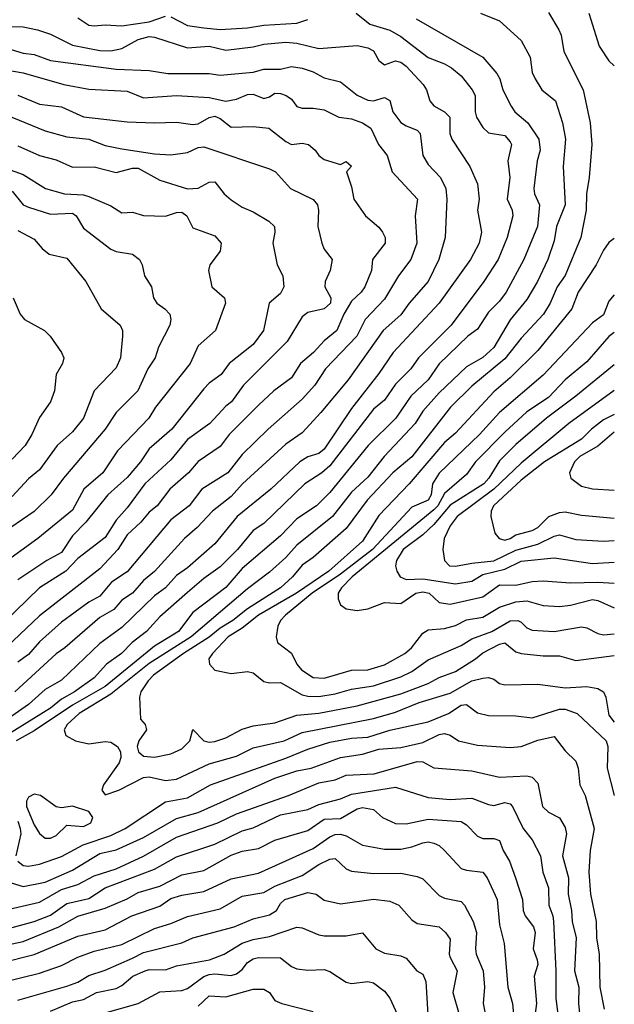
# Model space of a CAD drawing. Header units: metres. Extents: x -46681 to -43747, y -240911 to -237677.
# Tile 909 of 1056: x -43801 to -43747, y -239114 to -239024. Entities that reach past the tile are written whole.
import ezdxf

# ---------------------------------------------------------------- set-up
doc = ezdxf.new("R2010")
doc.units = ezdxf.units.M
doc.layers.add('CONTOUR_INDEX', color=1, linetype='Continuous')
doc.layers.add('CONTOUR_INTER', color=3, linetype='Continuous')

msp = doc.modelspace()

# ---------------------------------------------------------------- linework, layer by layer
at = {"layer": 'CONTOUR_INDEX'}
for points, elevation in [([(-43748.916, -239023.52), (-43747.969, -239026.52), (-43747.095, -239027.858), (-43746.595, -239028.328)], 85), ([(-43802.095, -239024.718), (-43800.595, -239024.759), (-43799.286, -239025.02), (-43798.095, -239025.417), (-43796.095, -239026.422), (-43793.595, -239026.931), (-43792.595, -239026.954), (-43791.595, -239026.742), (-43790.095, -239025.926), (-43789.095, -239025.635), (-43788.595, -239025.697), (-43785.595, -239026.667), (-43783.595, -239026.534), (-43782.095, -239026.887), (-43779.595, -239026.593), (-43778.595, -239026.338), (-43776.595, -239026.174), (-43775.595, -239026.263), (-43773.595, -239026.752), (-43770.095, -239026.472), (-43769.095, -239026.68), (-43768.595, -239026.956), (-43768.095, -239027.829), (-43767.595, -239028.218), (-43766.595, -239027.874), (-43766.095, -239027.979), (-43765.595, -239028.359), (-43764.048, -239030.02), (-43763.738, -239030.52), (-43763.447, -239031.52), (-43763.095, -239031.981), (-43762.095, -239032.523), (-43761.605, -239033.02), (-43761.62, -239034.52), (-43761.432, -239035.02), (-43759.786, -239037.52), (-43759.095, -239039.113), (-43758.942, -239040.52), (-43759.098, -239041.52), (-43758.727, -239043.52), (-43758.933, -239044.52), (-43759.716, -239046.02), (-43762.607, -239050.02), (-43766.803, -239054.52), (-43768.095, -239056.455), (-43770.595, -239059.644), (-43773.095, -239063.359), (-43773.595, -239063.746), (-43774.595, -239064.042), (-43775.314, -239064.52), (-43777.981, -239067.02), (-43781.04, -239069.52), (-43783.095, -239072.008), (-43785.595, -239074.19), (-43786.595, -239074.898), (-43787.595, -239076.02), (-43788.595, -239076.76), (-43791.595, -239079.658), (-43793.595, -239081.118), (-43797.095, -239084.473), (-43798.595, -239085.325), (-43800.095, -239086.688), (-43804.095, -239089.451)], 90), ([(-43801.095, -239035.632), (-43799.095, -239036.512), (-43797.595, -239036.904), (-43796.095, -239037.584), (-43794.095, -239037.541), (-43792.095, -239038.08), (-43790.595, -239037.676), (-43790.095, -239037.681), (-43788.095, -239038.757), (-43785.595, -239039.55), (-43784.595, -239039.509), (-43783.595, -239038.943), (-43783.095, -239038.933), (-43782.244, -239040.02), (-43781.595, -239040.565), (-43780.595, -239041.23), (-43779.595, -239041.661), (-43778.151, -239042.52), (-43777.629, -239043.02), (-43777.595, -239043.52), (-43777.801, -239044.52), (-43777.405, -239046.52), (-43776.88, -239047.52), (-43776.795, -239048.52), (-43777.095, -239049.143), (-43778.132, -239050.02), (-43778.647, -239052.52), (-43779.595, -239053.776), (-43781.789, -239055.52), (-43782.506, -239056.52), (-43783.595, -239057.314), (-43784.095, -239057.833), (-43787.024, -239061.52), (-43789.095, -239063.326), (-43789.866, -239064.52), (-43791.095, -239065.944), (-43792.87, -239067.52), (-43794.874, -239070.02), (-43796.095, -239071.262), (-43797.095, -239072.81), (-43798.438, -239073.52), (-43801.095, -239075.285)], 95), ([(-43746.595, -239044.091), (-43747.095, -239044.482), (-43747.595, -239045.172), (-43748.242, -239046.52), (-43749.9, -239049.02), (-43750.462, -239050.52), (-43753.595, -239054.332), (-43756.095, -239056.848), (-43757.595, -239058.102), (-43761.095, -239061.886), (-43762.095, -239062.736), (-43765.333, -239066.52), (-43768.095, -239069.421), (-43769.595, -239071.761), (-43772.673, -239074.52), (-43775.633, -239076.52), (-43779.089, -239078.52), (-43780.595, -239079.716), (-43781.872, -239080.52), (-43783.31, -239082.02), (-43783.634, -239082.52), (-43783.586, -239083.02), (-43783.095, -239083.563), (-43781.595, -239083.843), (-43780.095, -239083.665), (-43779.595, -239083.796), (-43778.595, -239084.588), (-43778.095, -239084.723), (-43777.095, -239084.671), (-43775.095, -239085.794), (-43774.595, -239085.941), (-43773.595, -239085.949), (-43772.095, -239085.71), (-43770.595, -239085.285), (-43768.595, -239084.989), (-43766.095, -239084.161), (-43765.095, -239083.684), (-43763.595, -239082.614), (-43760.595, -239081.304), (-43759.595, -239080.703), (-43757.787, -239080.02), (-43756.095, -239079.059), (-43755.421, -239079.02), (-43755.095, -239079.168), (-43754.595, -239079.685), (-43754.095, -239079.903), (-43752.095, -239080.023), (-43749.595, -239079.6), (-43749.095, -239079.694), (-43748.095, -239080.213), (-43747.595, -239080.32), (-43746.595, -239080.241)], 85), ([(-43746.595, -239060.176), (-43747.595, -239060.681), (-43748.685, -239061.52), (-43749.595, -239062.428), (-43752.985, -239064.52), (-43755.095, -239066.178), (-43757.625, -239068.52), (-43757.838, -239069.02), (-43757.865, -239069.52), (-43757.515, -239071.02), (-43757.127, -239071.52), (-43756.595, -239071.66), (-43756.095, -239071.516), (-43755.595, -239071.18), (-43754.095, -239070.776), (-43753.595, -239070.504), (-43752.578, -239069.52), (-43751.595, -239069.133), (-43751.095, -239069.097), (-43749.595, -239069.391), (-43746.595, -239069.649)], 80), ([(-43805.595, -239106.263), (-43799.095, -239104.76), (-43797.095, -239103.601), (-43795.595, -239103.133), (-43794.095, -239102.347), (-43792.095, -239101.695), (-43789.595, -239100.537), (-43786.595, -239098.823), (-43782.819, -239097.52), (-43781.095, -239096.681), (-43776.357, -239095.02), (-43773.595, -239093.847), (-43772.095, -239093.584), (-43771.095, -239093.157), (-43768.538, -239093.02), (-43764.595, -239091.896), (-43764.095, -239091.933), (-43763.095, -239092.488), (-43759.595, -239092.741), (-43757.095, -239093.329), (-43754.595, -239093.196), (-43754.095, -239093.346), (-43753.595, -239093.889), (-43753.152, -239096.02), (-43752.595, -239096.542), (-43751.595, -239097.061), (-43751.095, -239097.946), (-43750.958, -239098.52), (-43751.342, -239100.52), (-43750.778, -239102.52), (-43750.801, -239104.02), (-43750.5, -239105.52), (-43750.445, -239106.52), (-43750.069, -239108.02), (-43750.218, -239111.02), (-43749.824, -239112.52), (-43749.877, -239114.02), (-43749.701, -239115.52)], 90), ([(-43801.095, -239113.721), (-43796.595, -239112.444), (-43795.595, -239112.052), (-43794.595, -239111.464), (-43793.095, -239110.977), (-43790.595, -239109.886), (-43789.595, -239109.348), (-43786.095, -239108.458), (-43785.095, -239108.017), (-43781.318, -239107.02), (-43779.595, -239106.291), (-43778.095, -239105.909), (-43777.444, -239105.52), (-43777.095, -239104.875), (-43776.685, -239104.52), (-43774.595, -239103.877), (-43773.827, -239104.02), (-43773.095, -239104.577), (-43771.595, -239104.899), (-43768.595, -239104.494), (-43767.095, -239104.654), (-43766.277, -239105.02), (-43765.095, -239106.38), (-43764.595, -239106.697), (-43762.595, -239106.999), (-43762.022, -239107.52), (-43761.595, -239108.145), (-43761.68, -239109.52), (-43761.595, -239109.819), (-43760.937, -239111.02), (-43761.333, -239113.02), (-43760.769, -239115.02)], 95)]:
    msp.add_lwpolyline(points, dxfattribs=dict(at, elevation=elevation))
at = {"layer": 'CONTOUR_INTER'}
for points, elevation in [([(-43770.187, -239023.52), (-43768.931, -239024.52), (-43767.095, -239025.054), (-43766.095, -239025.649), (-43763.595, -239027.552), (-43762.095, -239028.141), (-43761.455, -239028.52), (-43760.595, -239029.229), (-43759.577, -239030.52), (-43759.315, -239031.02), (-43759.319, -239032.52), (-43759.189, -239033.02), (-43758.595, -239033.946), (-43758.095, -239034.442), (-43756.595, -239034.697), (-43756.095, -239035.284), (-43756.001, -239035.52), (-43756.312, -239037.02), (-43756.128, -239038.52), (-43756.384, -239040.52), (-43755.937, -239041.52), (-43755.857, -239042.02), (-43756.38, -239044.02), (-43757.192, -239046.02), (-43758.512, -239048.02), (-43761.501, -239052.02), (-43764.485, -239055.02), (-43765.192, -239056.02), (-43766.595, -239057.418), (-43767.595, -239058.882), (-43768.595, -239059.692), (-43772.595, -239064.882), (-43773.324, -239065.52), (-43774.852, -239066.52), (-43778.595, -239070.154), (-43779.595, -239070.79), (-43781.023, -239072.52), (-43782.595, -239074.108), (-43784.095, -239075.167), (-43785.595, -239076.465), (-43788.095, -239078.685), (-43789.328, -239080.02), (-43790.627, -239081.02), (-43791.601, -239082.02), (-43792.997, -239083.02), (-43794.095, -239084.248), (-43795.893, -239085.52), (-43797.095, -239086.21), (-43798.095, -239087.028), (-43805.095, -239091.361)], 89), ([(-43764.687, -239024.02), (-43758.595, -239027.542), (-43757.315, -239029.02), (-43757.048, -239029.52), (-43756.778, -239030.52), (-43756.015, -239032.02), (-43755.673, -239032.52), (-43754.483, -239033.52), (-43753.503, -239035.02), (-43753.369, -239036.02), (-43753.649, -239037.02), (-43753.948, -239039.52), (-43753.874, -239040.02), (-43753.442, -239041.02), (-43753.601, -239043.02), (-43754.852, -239046.02), (-43756.472, -239049.02), (-43757.095, -239049.845), (-43758.095, -239050.821), (-43759.095, -239052.376), (-43759.966, -239053.02), (-43762.595, -239055.563), (-43763.604, -239057.02), (-43765.191, -239058.52), (-43766.545, -239060.52), (-43769.084, -239063.02), (-43772.595, -239067.321), (-43773.798, -239068.52), (-43775.595, -239069.727), (-43777.095, -239071.277), (-43780.595, -239074.259), (-43782.095, -239075.988), (-43785.095, -239078.285), (-43786.394, -239080.02), (-43788.595, -239081.371), (-43793.095, -239085.036), (-43796.095, -239086.753), (-43799.595, -239089.102), (-43801.233, -239090.02)], 88), ([(-43758.822, -239023.52), (-43757.095, -239024.217), (-43755.095, -239025.999), (-43754.268, -239027.52), (-43754.095, -239028.924), (-43753.839, -239029.52), (-43753.203, -239030.52), (-43751.98, -239031.52), (-43751.312, -239033.52), (-43751.057, -239035.02), (-43751.281, -239037.52), (-43751.095, -239041.02), (-43751.861, -239043.02), (-43752.095, -239044.319), (-43752.676, -239046.02), (-43753.602, -239048.02), (-43754.595, -239049.663), (-43756.095, -239051.536), (-43757.595, -239054.076), (-43758.595, -239054.978), (-43760.095, -239055.827), (-43762.595, -239058.218), (-43764.095, -239059.876), (-43764.775, -239061.02), (-43767.612, -239064.02), (-43769.095, -239065.902), (-43770.595, -239067.299), (-43772.334, -239069.52), (-43775.595, -239072.115), (-43776.595, -239073.242), (-43778.095, -239074.599), (-43780.095, -239076.132), (-43785.243, -239080.52), (-43789.095, -239082.933), (-43792.595, -239085.737), (-43795.484, -239087.52), (-43796.582, -239088.52), (-43796.842, -239089.02), (-43796.697, -239089.52), (-43795.814, -239090.02), (-43794.595, -239090.273), (-43793.095, -239090.067), (-43792.595, -239090.145), (-43791.963, -239090.52), (-43791.698, -239091.02), (-43791.658, -239091.52), (-43791.83, -239092.02), (-43793.244, -239094.02), (-43793.423, -239094.52), (-43793.095, -239094.947), (-43791.851, -239094.52), (-43789.595, -239093.352), (-43789.095, -239093.302), (-43787.595, -239093.65), (-43786.595, -239093.523), (-43783.595, -239092.128), (-43781.095, -239091.399), (-43779.595, -239090.642), (-43776.741, -239090.02), (-43775.095, -239089.235), (-43768.595, -239087.96), (-43766.595, -239087.401), (-43764.417, -239086.52), (-43761.595, -239085.669), (-43759.595, -239084.541), (-43758.595, -239084.281), (-43758.095, -239084.236), (-43757.595, -239084.373), (-43757.095, -239084.762), (-43756.595, -239084.908), (-43753.595, -239084.823), (-43751.095, -239085.173), (-43749.095, -239085.057), (-43748.095, -239085.244), (-43747.595, -239085.524), (-43747.365, -239086.02), (-43747.095, -239087.658), (-43746.595, -239088.295)], 87), ([(-43795.595, -239023.936), (-43794.595, -239024.599), (-43794.095, -239024.672), (-43793.095, -239024.584), (-43791.595, -239024.667), (-43789.095, -239024.298), (-43787.595, -239023.785)], 89), ([(-43752.595, -239023.443), (-43751.661, -239025.02), (-43751.441, -239025.52), (-43751.205, -239027.02), (-43749.424, -239030.52), (-43748.787, -239033.52), (-43748.656, -239035.52), (-43748.893, -239038.52), (-43749.146, -239040.02), (-43749.154, -239041.52), (-43749.667, -239044.02), (-43751.095, -239047.475), (-43751.801, -239048.52), (-43752.447, -239050.02), (-43753.077, -239051.02), (-43755.095, -239053.206), (-43756.595, -239055.101), (-43759.595, -239057.598), (-43761.564, -239059.52), (-43765.095, -239064.064), (-43766.823, -239065.52), (-43769.164, -239068.02), (-43771.095, -239070.599), (-43774.095, -239073.265), (-43775.095, -239073.954), (-43775.994, -239075.02), (-43777.089, -239076.02), (-43780.095, -239077.95), (-43781.446, -239079.02), (-43782.595, -239079.704), (-43783.595, -239080.545), (-43785.935, -239082.02), (-43788.685, -239084.02), (-43789.179, -239084.52), (-43789.837, -239085.52), (-43789.971, -239086.02), (-43789.87, -239088.02), (-43789.442, -239088.52), (-43789.318, -239089.02), (-43790.033, -239090.02), (-43790.17, -239090.52), (-43790.066, -239091.02), (-43789.595, -239091.41), (-43788.595, -239091.498), (-43787.095, -239091.195), (-43786.095, -239090.756), (-43785.355, -239090.02), (-43785.095, -239088.986), (-43784.095, -239090), (-43783.595, -239090.136), (-43783.095, -239090.082), (-43782.095, -239089.744), (-43780.595, -239088.945), (-43779.595, -239088.635), (-43777.595, -239088.355), (-43775.595, -239087.67), (-43773.595, -239087.472), (-43770.095, -239086.813), (-43766.095, -239085.726), (-43763.595, -239084.787), (-43762.595, -239084.232), (-43761.095, -239083.666), (-43759.263, -239082.52), (-43758.595, -239081.968), (-43757.095, -239081.167), (-43756.595, -239081.055), (-43755.595, -239081.877), (-43755.095, -239082.03), (-43753.095, -239082.243), (-43751.595, -239082.241), (-43750.095, -239082.668), (-43746.595, -239082.227)], 86), ([(-43787.095, -239023.852), (-43785.595, -239024.622), (-43784.095, -239024.854), (-43782.595, -239024.988), (-43780.095, -239024.85), (-43778.595, -239024.621), (-43775.595, -239024.428), (-43774.595, -239024.085)], 89), ([(-43805.095, -239025.792), (-43800.595, -239027.151), (-43799.595, -239027.284), (-43798.095, -239027.829), (-43792.095, -239028.637), (-43789.095, -239028.739), (-43787.365, -239029.02), (-43783.595, -239029.035), (-43782.595, -239029.167), (-43779.595, -239028.894), (-43778.595, -239028.628), (-43777.095, -239028.62), (-43776.095, -239028.398), (-43775.095, -239028.544), (-43774.095, -239028.867), (-43773.095, -239029.409), (-43771.595, -239029.785), (-43770.095, -239031.014), (-43769.095, -239031.454), (-43768.595, -239031.521), (-43767.595, -239031.228), (-43767.095, -239031.483), (-43766.826, -239032.52), (-43766.095, -239033.487), (-43765.595, -239033.819), (-43764.595, -239034.194), (-43764.324, -239034.52), (-43764.095, -239036.533), (-43763.595, -239037.334), (-43762.476, -239038.52), (-43761.981, -239039.52), (-43761.89, -239040.52), (-43762.033, -239044.02), (-43762.62, -239046.02), (-43763.586, -239048.02), (-43765.335, -239050.02), (-43766.095, -239051.079), (-43767.697, -239052.52), (-43770.907, -239057.02), (-43773.396, -239060.02), (-43775.095, -239061.862), (-43776.595, -239062.914), (-43780.56, -239066.52), (-43781.595, -239067.691), (-43783.295, -239069.02), (-43784.688, -239070.52), (-43785.846, -239071.52), (-43788.595, -239074.542), (-43789.595, -239075.367), (-43790.595, -239076.505), (-43791.595, -239077.168), (-43792.319, -239078.02), (-43793.595, -239078.744), (-43796.79, -239081.52), (-43797.595, -239082.058), (-43801.341, -239085.52)], 91), ([(-43803.095, -239028.541), (-43800.595, -239028.974), (-43796.893, -239030.02), (-43794.595, -239030.443), (-43791.095, -239030.65), (-43789.595, -239031.26), (-43786.595, -239031.022), (-43783.595, -239031.221), (-43782.095, -239031.558), (-43781.095, -239031.376), (-43780.095, -239030.931), (-43779.595, -239030.903), (-43778.595, -239031.31), (-43778.095, -239031.162), (-43777.595, -239030.815), (-43777.095, -239030.851), (-43776.562, -239031.02), (-43776.095, -239031.356), (-43775.595, -239032.038), (-43775.095, -239032.195), (-43774.095, -239032.177), (-43773.095, -239032.349), (-43771.761, -239033.02), (-43770.595, -239033.179), (-43769.595, -239033.526), (-43768.821, -239034.02), (-43768.123, -239035.52), (-43767.352, -239036.52), (-43766.893, -239038.02), (-43764.57, -239040.52), (-43764.773, -239042.02), (-43764.643, -239044.52), (-43765.185, -239046.02), (-43766.318, -239047.52), (-43767.595, -239049.64), (-43769.342, -239051.52), (-43770.129, -239053.02), (-43772.966, -239056.02), (-43773.937, -239057.52), (-43775.095, -239058.774), (-43778.205, -239061.52), (-43780.595, -239063.835), (-43781.89, -239065.52), (-43784.269, -239067.02), (-43785.435, -239068.52), (-43787.095, -239069.804), (-43791.095, -239074.556), (-43792.522, -239075.52), (-43793.595, -239076.781), (-43794.595, -239077.349), (-43797.095, -239079.18), (-43799.095, -239080.955), (-43800.095, -239082.136), (-43801.095, -239082.813)], 92), ([(-43801.095, -239030.999), (-43799.095, -239031.82), (-43797.095, -239032.071), (-43795.095, -239032.989), (-43791.095, -239033.426), (-43788.595, -239033.524), (-43786.595, -239033.458), (-43785.095, -239033.687), (-43784.595, -239033.637), (-43783.595, -239033.032), (-43783.095, -239032.928), (-43782.595, -239033.147), (-43781.595, -239033.929), (-43779.595, -239033.862), (-43778.149, -239034.02), (-43776.595, -239035.248), (-43776.095, -239035.498), (-43775.095, -239035.405), (-43774.526, -239035.52), (-43773.912, -239036.02), (-43773.595, -239036.527), (-43773.095, -239036.88), (-43771.595, -239037.351), (-43771.095, -239037.068), (-43770.595, -239037.491), (-43771.071, -239038.02), (-43770.595, -239039.393), (-43770.378, -239040.52), (-43769.325, -239042.02), (-43768.095, -239043.08), (-43767.775, -239043.52), (-43767.513, -239044.02), (-43767.534, -239044.52), (-43768.689, -239046.02), (-43768.773, -239047.02), (-43769.396, -239048.52), (-43769.718, -239049.02), (-43770.595, -239049.824), (-43771.292, -239051.02), (-43771.942, -239052.52), (-43773.095, -239053.444), (-43774.08, -239054.52), (-43775.249, -239055.52), (-43776.095, -239056.836), (-43777.687, -239058.02), (-43779.095, -239059.328), (-43781.776, -239062.02), (-43782.595, -239063.116), (-43784.595, -239064.477), (-43785.484, -239065.52), (-43787.194, -239067.02), (-43788.349, -239068.52), (-43789.095, -239069.105), (-43789.852, -239070.02), (-43791.095, -239071.19), (-43791.956, -239072.52), (-43793.595, -239074.301), (-43799.095, -239078.586), (-43802.095, -239081.423)], 93), ([(-43802.854, -239032.52), (-43798.595, -239034.276), (-43796.595, -239034.815), (-43794.595, -239035.024), (-43793.095, -239035.59), (-43791.595, -239035.913), (-43788.595, -239036.354), (-43787.095, -239036.447), (-43785.595, -239036.234), (-43784.595, -239035.8), (-43784.095, -239035.727), (-43778.095, -239037.741), (-43777.549, -239038.02), (-43776.165, -239039.52), (-43774.095, -239040.526), (-43773.7, -239041.02), (-43773.609, -239041.52), (-43773.669, -239043.02), (-43773.308, -239044.52), (-43773.095, -239045.08), (-43772.358, -239046.02), (-43772.548, -239047.02), (-43772.998, -239048.02), (-43773.035, -239048.52), (-43772.497, -239049.52), (-43772.507, -239050.02), (-43773.095, -239050.529), (-43774.595, -239050.871), (-43775.095, -239051.277), (-43776.479, -239053.52), (-43780.463, -239057.52), (-43781.567, -239059.02), (-43782.095, -239059.426), (-43783.548, -239061.02), (-43785.595, -239062.466), (-43787.095, -239064.324), (-43789.481, -239066.52), (-43791.095, -239068.717), (-43792.095, -239069.848), (-43793.095, -239071.432), (-43795.595, -239073.354), (-43796.683, -239074.52), (-43799.095, -239076.037), (-43803.595, -239080.38)], 94), ([(-43805.095, -239036.626), (-43800.595, -239038.244), (-43798.545, -239039.52), (-43796.814, -239040.02), (-43795.095, -239040.122), (-43794.595, -239040.263), (-43792.595, -239041.105), (-43791.595, -239041.769), (-43790.595, -239041.682), (-43789.595, -239042.002), (-43787.595, -239042.054), (-43786.595, -239041.733), (-43786.095, -239041.699), (-43785.634, -239042.02), (-43785.095, -239043.137), (-43783.095, -239043.855), (-43782.507, -239044.52), (-43782.595, -239045.264), (-43783.541, -239046.52), (-43783.654, -239047.02), (-43783.357, -239048.52), (-43782.209, -239049.52), (-43782.121, -239050.02), (-43783.023, -239052.52), (-43784.595, -239053.902), (-43785.332, -239055.52), (-43788.518, -239059.52), (-43789.107, -239060.52), (-43791.973, -239063.52), (-43793.319, -239065.52), (-43795.055, -239067.02), (-43796.095, -239068.924), (-43799.254, -239071.52), (-43802.71, -239074.02)], 96), ([(-43801.595, -239039.773), (-43800.599, -239041.02), (-43800.095, -239041.252), (-43798.095, -239041.865), (-43796.095, -239041.78), (-43795.746, -239042.02), (-43795.095, -239043.15), (-43792.595, -239045.088), (-43792.095, -239045.304), (-43790.595, -239045.543), (-43789.967, -239046.02), (-43789.733, -239046.52), (-43789.522, -239047.52), (-43788.869, -239048.52), (-43788.682, -239049.52), (-43788.386, -239050.02), (-43787.659, -239050.52), (-43787.208, -239051.02), (-43787.103, -239051.52), (-43787.195, -239052.02), (-43788.236, -239054.02), (-43788.55, -239055.02), (-43789.221, -239056.02), (-43790.127, -239058.02), (-43792.095, -239060.002), (-43793.098, -239061.52), (-43796.921, -239066.02), (-43798.042, -239067.52), (-43799.595, -239069.047), (-43801.736, -239070.52)], 97), ([(-43801.095, -239043.371), (-43799.595, -239044.153), (-43798.87, -239045.02), (-43798.225, -239045.52), (-43796.595, -239045.893), (-43794.873, -239048.02), (-43793.466, -239050.52), (-43791.722, -239052.02), (-43791.535, -239052.52), (-43791.525, -239053.02), (-43791.699, -239055.02), (-43792.095, -239055.933), (-43794.102, -239058.02), (-43795.095, -239060.535), (-43796.095, -239061.785), (-43797.48, -239063.02), (-43799.095, -239065.251), (-43800.095, -239066.082), (-43801.595, -239067.687)], 98), ([(-43801.499, -239049.52), (-43800.865, -239051.02), (-43800.481, -239051.52), (-43798.656, -239052.52), (-43798.132, -239053.02), (-43797.105, -239054.52), (-43796.888, -239055.02), (-43796.989, -239055.52), (-43797.566, -239056.52), (-43797.736, -239058.02), (-43798.089, -239059.02), (-43799.095, -239060.472), (-43799.79, -239062.02), (-43800.41, -239063.02), (-43801.595, -239064.255)], 99), ([(-43746.595, -239049.251), (-43747.095, -239049.83), (-43747.595, -239051.083), (-43748.595, -239051.799), (-43753.095, -239056.589), (-43757.075, -239060.02), (-43758.902, -239062.02), (-43762.595, -239065.552), (-43763.209, -239066.52), (-43763.325, -239067.52), (-43763.593, -239068.02), (-43765.095, -239068.663), (-43768.688, -239072.52), (-43771.595, -239074.775), (-43774.182, -239076.52), (-43776.628, -239078.52), (-43777.085, -239079.02), (-43777.332, -239079.52), (-43777.472, -239080.52), (-43777.361, -239081.02), (-43776.095, -239081.988), (-43775.607, -239083.02), (-43775.169, -239083.52), (-43774.095, -239084.237), (-43773.095, -239084.277), (-43770.595, -239083.542), (-43769.095, -239083.526), (-43767.595, -239083.056), (-43765.724, -239082.02), (-43765.133, -239081.52), (-43764.095, -239080.162), (-43763.595, -239079.86), (-43762.095, -239079.734), (-43761.095, -239079.462), (-43760.095, -239078.96), (-43758.595, -239078.705), (-43757.095, -239077.799), (-43755.595, -239077.304), (-43754.595, -239077.221), (-43753.095, -239077.638), (-43751.595, -239077.75), (-43750.595, -239077.625), (-43748.595, -239077.091), (-43748.095, -239077.188), (-43746.595, -239077.863)], 84), ([(-43746.595, -239052.694), (-43747.095, -239053.063), (-43749.095, -239055.364), (-43751.095, -239057.005), (-43752.595, -239058.631), (-43754.595, -239059.957), (-43756.595, -239061.811), (-43759.269, -239064.52), (-43760.095, -239065.667), (-43762.095, -239067.408), (-43762.73, -239068.52), (-43763.095, -239068.905), (-43770.544, -239075.02), (-43771.501, -239076.02), (-43771.807, -239076.52), (-43771.833, -239077.02), (-43771.595, -239077.582), (-43771.095, -239077.937), (-43770.095, -239078.105), (-43769.095, -239077.958), (-43767.595, -239077.361), (-43766.095, -239077.448), (-43764.721, -239076.52), (-43764.095, -239076.388), (-43763.522, -239076.52), (-43762.595, -239077.357), (-43761.595, -239077.515), (-43758.595, -239076.845), (-43757.095, -239075.752), (-43755.595, -239075.789), (-43754.095, -239075.456), (-43753.095, -239075.381), (-43750.595, -239075.587), (-43748.095, -239075.51), (-43746.595, -239075.598)], 83), ([(-43746.595, -239055.634), (-43750.099, -239058.52), (-43752.777, -239060.52), (-43755.595, -239062.926), (-43757.095, -239064.415), (-43758.049, -239066.02), (-43758.526, -239066.52), (-43761.595, -239068.462), (-43763.095, -239070.229), (-43764.095, -239071.183), (-43765.887, -239072.52), (-43766.496, -239073.52), (-43766.592, -239074.02), (-43766.474, -239074.52), (-43766.154, -239075.02), (-43765.595, -239075.26), (-43764.095, -239075.212), (-43761.095, -239075.672), (-43759.595, -239075.413), (-43758.595, -239074.802), (-43756.595, -239074.329), (-43755.095, -239073.599), (-43752.095, -239073.287), (-43748.595, -239073.799), (-43746.595, -239073.687)], 82), ([(-43746.595, -239057.982), (-43750.735, -239061.02), (-43755.095, -239064.64), (-43757.592, -239067.02), (-43760.954, -239069.52), (-43761.595, -239070.372), (-43762.124, -239071.52), (-43762.257, -239072.52), (-43762.095, -239073.545), (-43761.662, -239074.02), (-43761.095, -239074.063), (-43759.595, -239073.762), (-43757.595, -239073.564), (-43755.595, -239072.576), (-43753.595, -239072.035), (-43752.095, -239071.304), (-43751.595, -239071.18), (-43750.095, -239071.622), (-43747.595, -239071.76), (-43746.595, -239071.702)], 81), ([(-43746.595, -239061.798), (-43748.095, -239063.077), (-43749.731, -239064.02), (-43750.222, -239064.52), (-43750.675, -239065.52), (-43750.551, -239066.02), (-43749.595, -239066.743), (-43748.595, -239066.97), (-43746.595, -239067.111)], 79), ([(-43801.089, -239101.02), (-43800.595, -239101.401), (-43800.095, -239101.464), (-43799.095, -239101.271), (-43797.095, -239100.583), (-43795.128, -239099.52), (-43792.595, -239098.65), (-43791.272, -239098.02), (-43787.595, -239095.588), (-43785.595, -239095.222), (-43783.484, -239094.02), (-43776.595, -239091.602), (-43774.595, -239090.762), (-43772.595, -239090.146), (-43770.595, -239089.754), (-43769.095, -239089.665), (-43767.095, -239089.037), (-43763.595, -239088.278), (-43761.751, -239087.52), (-43760.595, -239086.748), (-43760.095, -239086.684), (-43759.095, -239087.467), (-43758.095, -239087.71), (-43755.595, -239087.733), (-43754.095, -239087.905), (-43751.595, -239087.105), (-43751.095, -239087.113), (-43749.995, -239087.52), (-43747.352, -239090.02), (-43747.187, -239090.52), (-43747.252, -239092.52), (-43746.595, -239095.01)], 88), ([(-43802.095, -239102.852), (-43800.595, -239103.329), (-43798.595, -239102.916), (-43796.095, -239101.82), (-43793.595, -239100.299), (-43792.095, -239099.984), (-43789.595, -239098.837), (-43786.595, -239097.106), (-43784.595, -239096.564), (-43777.595, -239093.418), (-43775.595, -239092.766), (-43774.291, -239092.52), (-43771.595, -239091.54), (-43769.595, -239091.243), (-43768.095, -239090.787), (-43766.095, -239090.622), (-43764.095, -239090.151), (-43762.595, -239089.434), (-43762.095, -239089.353), (-43761.595, -239089.494), (-43760.819, -239090.02), (-43759.095, -239090.398), (-43756.095, -239090.62), (-43755.095, -239090.541), (-43753.595, -239089.95), (-43752.095, -239089.622), (-43751.095, -239090.92), (-43750.095, -239091.877), (-43749.884, -239092.52), (-43749.734, -239094.02), (-43749.252, -239095.02), (-43748.421, -239098.02), (-43748.812, -239100.02), (-43748.913, -239102.02), (-43748.763, -239104.02), (-43748.257, -239106.52), (-43748.206, -239108.02), (-43747.972, -239109.52), (-43747.905, -239112.52), (-43747.533, -239114.52)], 89), ([(-43801.595, -239107.08), (-43799.595, -239106.514), (-43798.095, -239105.938), (-43796.595, -239104.872), (-43794.595, -239104.43), (-43793.095, -239103.461), (-43788.595, -239101.735), (-43786.595, -239100.604), (-43783.095, -239099.454), (-43780.595, -239098.226), (-43779.595, -239097.971), (-43777.095, -239096.789), (-43774.595, -239096.301), (-43773.595, -239095.831), (-43771.595, -239095.299), (-43770.595, -239094.872), (-43766.595, -239094.258), (-43763.595, -239095.181), (-43761.595, -239095.37), (-43759.595, -239095.246), (-43758.095, -239095.833), (-43757.595, -239095.916), (-43756.595, -239095.656), (-43756.095, -239095.756), (-43755.88, -239096.02), (-43754.925, -239098.02), (-43754.095, -239099.051), (-43753.345, -239100.52), (-43753.122, -239102.02), (-43752.595, -239103.439), (-43752.578, -239105.02), (-43752.214, -239106.02), (-43752.158, -239106.52), (-43751.922, -239111.02), (-43751.931, -239113.52), (-43751.691, -239115.52)], 91), ([(-43799.595, -239094.874), (-43800.095, -239095.145), (-43800.299, -239095.52), (-43800.282, -239096.02), (-43799.595, -239097.695), (-43799.095, -239098.483), (-43798.595, -239098.917), (-43798.095, -239098.919), (-43797.595, -239098.657), (-43796.595, -239097.722), (-43795.095, -239097.829), (-43794.411, -239097.52), (-43794.228, -239097.02), (-43794.595, -239096.463), (-43796.095, -239095.981), (-43797.095, -239096.14), (-43797.595, -239096.029), (-43798.999, -239095.02), (-43799.595, -239094.874)], 87), ([(-43801.595, -239108.553), (-43800.595, -239108.353), (-43797.348, -239107.02), (-43795.595, -239106.034), (-43793.095, -239105.313), (-43791.095, -239104.463), (-43790.095, -239103.866), (-43788.095, -239103.288), (-43786.095, -239102.243), (-43784.095, -239101.863), (-43781.595, -239100.451), (-43780.595, -239100.101), (-43779.095, -239099.837), (-43777.595, -239099.088), (-43774.595, -239098.201), (-43773.095, -239097.177), (-43771.595, -239097.101), (-43770.095, -239096.241), (-43769.595, -239096.113), (-43768.595, -239096.29), (-43767.78, -239097.02), (-43766.595, -239097.564), (-43765.595, -239097.603), (-43763.595, -239097.181), (-43760.595, -239097.398), (-43760.095, -239097.694), (-43759.095, -239098.718), (-43758.595, -239098.936), (-43757.595, -239098.943), (-43757.095, -239099.116), (-43756.745, -239100.02), (-43756.157, -239101.02), (-43755.608, -239102.52), (-43754.993, -239104.52), (-43754.911, -239105.52), (-43754.736, -239106.02), (-43753.986, -239107.02), (-43753.834, -239107.52), (-43754.016, -239109.02), (-43753.633, -239110.02), (-43753.595, -239110.466), (-43753.909, -239111.52), (-43753.716, -239114.02), (-43754.034, -239116.52)], 92), ([(-43801.095, -239097.348), (-43800.856, -239098.02), (-43800.807, -239098.52), (-43801.256, -239100.52)], 88), ([(-43802.595, -239110.313), (-43799.595, -239109.542), (-43795.595, -239107.856), (-43793.095, -239107.28), (-43790.676, -239106.02), (-43788.095, -239105.12), (-43787.095, -239104.41), (-43786.095, -239104.117), (-43784.095, -239103.794), (-43781.595, -239102.635), (-43779.095, -239102.101), (-43774.095, -239099.859), (-43772.595, -239098.787), (-43772.095, -239098.587), (-43771.595, -239098.547), (-43771.095, -239098.693), (-43769.595, -239099.546), (-43767.595, -239099.908), (-43766.095, -239099.915), (-43765.095, -239099.701), (-43764.095, -239099.319), (-43763.595, -239099.256), (-43763.095, -239099.352), (-43762.595, -239099.59), (-43762.102, -239100.02), (-43760.595, -239101.664), (-43760.095, -239101.844), (-43758.59, -239102.02), (-43758.209, -239102.52), (-43757.282, -239104.52), (-43757.095, -239106.82), (-43756.661, -239108.52), (-43756.335, -239112.52), (-43755.905, -239114.02), (-43755.805, -239115.02)], 93), ([(-43804.095, -239112.478), (-43799.095, -239111.25), (-43797.095, -239110.552), (-43795.595, -239109.771), (-43794.095, -239109.222), (-43791.595, -239108.636), (-43788.595, -239107.153), (-43787.095, -239106.706), (-43785.595, -239106.054), (-43782.595, -239105.361), (-43780.595, -239104.199), (-43778.595, -239103.878), (-43777.595, -239103.307), (-43775.095, -239102.314), (-43773.595, -239101.301), (-43772.595, -239100.838), (-43772.095, -239100.778), (-43771.095, -239101.714), (-43770.595, -239101.918), (-43768.595, -239102.141), (-43766.095, -239102.116), (-43764.595, -239102.397), (-43764.095, -239102.613), (-43762.595, -239104.155), (-43762.095, -239104.378), (-43760.595, -239104.705), (-43760.279, -239105.02), (-43759.475, -239106.52), (-43759.174, -239107.52), (-43759.284, -239109.02), (-43759.206, -239109.52), (-43758.559, -239111.02), (-43758.466, -239112.52), (-43758.577, -239114.02), (-43758.273, -239115.52)], 94), ([(-43798.095, -239114.711), (-43796.095, -239113.874), (-43795.095, -239113.648), (-43793.894, -239113.02), (-43792.095, -239112.637), (-43791.595, -239112.381), (-43790.581, -239111.52), (-43789.442, -239111.02), (-43789.095, -239110.911), (-43787.595, -239110.948), (-43786.595, -239110.577), (-43783.584, -239110.02), (-43782.246, -239109.52), (-43780.595, -239108.502), (-43779.595, -239108.154), (-43778.095, -239107.884), (-43775.595, -239107.031), (-43775.095, -239107.092), (-43773.595, -239107.746), (-43773.095, -239107.847), (-43771.095, -239107.833), (-43769.595, -239107.573), (-43768.377, -239109.02), (-43767.595, -239109.41), (-43766.095, -239109.65), (-43765.595, -239109.88), (-43764.647, -239111.02), (-43764.095, -239111.344), (-43763.813, -239112.02), (-43763.566, -239116.02)], 96), ([(-43793.095, -239114.881), (-43790.095, -239114.015), (-43788.095, -239112.958), (-43786.095, -239112.839), (-43785.595, -239112.648), (-43784.095, -239111.551), (-43783.595, -239111.364), (-43783.095, -239111.302), (-43781.595, -239111.443), (-43781.095, -239111.32), (-43780.595, -239110.922), (-43780.095, -239110.259), (-43779.595, -239109.944), (-43779.095, -239109.821), (-43777.095, -239109.836), (-43776.095, -239110.639), (-43775.595, -239110.861), (-43774.595, -239110.975), (-43773.095, -239110.906), (-43772.595, -239111.079), (-43771.095, -239112.076), (-43770.595, -239112.19), (-43769.095, -239112.019), (-43768.595, -239112.134), (-43767.595, -239112.896), (-43767.095, -239113.52), (-43765.736, -239116.52)], 97), ([(-43784.595, -239114.259), (-43783.595, -239113.303), (-43782.095, -239113.41), (-43779.595, -239112.717), (-43778.595, -239112.708), (-43778.095, -239113.003), (-43777.595, -239113.739), (-43776.956, -239114.02), (-43774.095, -239114.758)], 98)]:
    msp.add_lwpolyline(points, dxfattribs=dict(at, elevation=elevation))

doc.saveas('drawing.dxf')
